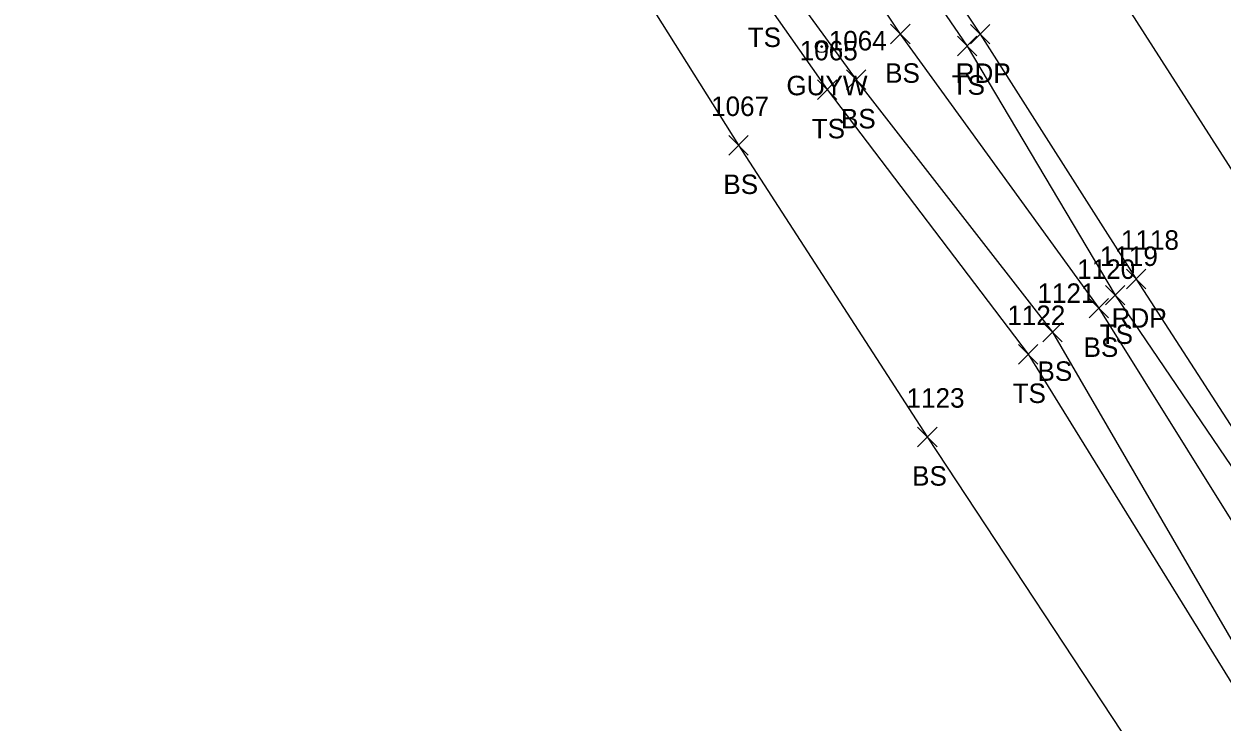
# Model space of a CAD drawing. Extents: x 1505656 to 1508446, y 700805 to 703031.
# Drawn here: x 1505868.2 to 1505991.2, y 702612 to 702683.6 of the extents above; entities that cross this region are included whole.
import ezdxf

# ---------------------------------------------------------------- set-up
doc = ezdxf.new("R2010")
doc.units = 0
for name, color, linetype in [('L_A', 7, 'Continuous'), ('L_I', 7, 'Continuous'), ('L_TIC', 7, 'Continuous'), ('LELB', 7, 'Continuous'), ('P_A', 7, 'Continuous'), ('P_I', 7, 'Continuous'), ('P_TIC', 7, 'Continuous'), ('PET', 7, 'Continuous'), ('PRC', 7, 'Continuous'), ('U_A', 7, 'Continuous'), ('UPGW', 7, 'Continuous')]:
    doc.layers.add(name, color=color, linetype=linetype)

msp = doc.modelspace()

# ---------------------------------------------------------------- linework, layer by layer
at = {"layer": 'L_TIC'}
for points in [[(1505957.14, 702681.54), (1505959.14, 702683.54)], [(1505959.14, 702681.54), (1505957.14, 702683.54)], [(1505964, 702680.31), (1505966, 702682.31)], [(1505966, 702680.31), (1505964, 702682.31)], [(1505949.64, 702675.84), (1505951.64, 702677.84)], [(1505951.64, 702675.84), (1505949.64, 702677.84)], [(1505949.64, 702675.84), (1505951.64, 702677.84)], [(1505951.64, 702675.84), (1505949.64, 702677.84)], [(1505952.61, 702676.86), (1505954.61, 702678.86)], [(1505954.61, 702676.86), (1505952.61, 702678.86)], [(1505952.61, 702676.86), (1505954.61, 702678.86)], [(1505954.61, 702676.86), (1505952.61, 702678.86)], [(1505940.54, 702670.13), (1505942.54, 702672.13)], [(1505942.54, 702670.13), (1505940.54, 702672.13)], [(1505940.54, 702670.13), (1505942.54, 702672.13)], [(1505942.54, 702670.13), (1505940.54, 702672.13)], [(1505979.19, 702654.75), (1505981.19, 702656.75)], [(1505981.19, 702654.75), (1505979.19, 702656.75)], [(1505977.5, 702653.42), (1505979.5, 702655.42)], [(1505979.5, 702653.42), (1505977.5, 702655.42)], [(1505972.76, 702650.96), (1505974.76, 702652.96)], [(1505974.76, 702650.96), (1505972.76, 702652.96)], [(1505970.25, 702648.69), (1505972.25, 702650.69)], [(1505972.25, 702648.69), (1505970.25, 702650.69)], [(1505959.91, 702640.21), (1505961.91, 702642.21)], [(1505961.91, 702640.21), (1505959.91, 702642.21)]]:
    msp.add_lwpolyline(points, dxfattribs=at)
at = {"layer": 'LELB'}
for points in [[(1505888.84, 702797.2), (1505917.29, 702754.14), (1505942.51, 702714.65), (1505957.65, 702692.08), (1505965, 702681.31), (1505980.19, 702655.75), (1506004.64, 702619.76), (1506029.81, 702578), (1506055.9, 702538.8), (1506082.14, 702498.28), (1506108.75, 702458.73), (1506128.21, 702428.17), (1506156.87, 702386.69)], [(1505885.45, 702794.65), (1505913.56, 702751.77), (1505939.35, 702712.14), (1505945.78, 702700.11), (1505950.48, 702694.03), (1505958.14, 702682.54), (1505978.5, 702654.42), (1506001.26, 702618.01), (1506026.52, 702575.59), (1506051.55, 702536), (1506079.18, 702496.19), (1506104.14, 702456.03), (1506124.24, 702425.39), (1506152.71, 702384.68), (1506174.71, 702343.13), (1506181.05, 702317.33)], [(1505873.84, 702786.77), (1505901.9, 702743.47), (1505926.12, 702704.13), (1505935.15, 702694.05), (1505945.74, 702688.64), (1505953.61, 702677.86)], [(1505871.48, 702784.66), (1505899.28, 702741.88), (1505924.76, 702703.3), (1505933.08, 702691.88), (1505944.07, 702686.21), (1505950.64, 702676.84)], [(1505868.21, 702782.63), (1505897.01, 702740.45), (1505921.81, 702701.53), (1505929.69, 702689.99), (1505941.54, 702671.13)], [(1505953.61, 702677.86), (1505973.76, 702651.96), (1505995.33, 702614.87), (1506019.03, 702570.12), (1506044.06, 702531.66), (1506069.81, 702489.17), (1506093.59, 702448.31)], [(1505950.64, 702676.84), (1505971.25, 702649.69), (1505993.92, 702613.03), (1506019.03, 702570.12)], [(1505941.54, 702671.13), (1505960.91, 702641.21), (1505983.85, 702606.41), (1506009.66, 702565.58), (1506036.17, 702525.55), (1506062.35, 702483.61), (1506087.3, 702443.66), (1506107.03, 702410.49), (1506132.1, 702372.93), (1506158.96, 702331.11), (1506171.73, 702310.51), (1506183.6, 702292.09), (1506190.68, 702281.13), (1506204.66, 702258.81), (1506230.37, 702218.88), (1506257.75, 702177.44), (1506282.28, 702138.54), (1506311.28, 702093.48), (1506337.33, 702051.88), (1506360.11, 702017.94), (1506385.57, 701975.18)]]:
    msp.add_lwpolyline(points, dxfattribs=at)
at = {"layer": 'P_TIC'}
for points in [[(1505965.33, 702681.53), (1505967.33, 702683.53)], [(1505967.33, 702681.53), (1505965.33, 702683.53)], [(1505981.34, 702656.41), (1505983.34, 702658.41)], [(1505983.34, 702656.41), (1505981.34, 702658.41)]]:
    msp.add_lwpolyline(points, dxfattribs=at)
at = {"layer": 'PET'}
msp.add_lwpolyline([(1505890.19, 702798.37), (1505918.92, 702754.94), (1505944.26, 702715.7), (1505966.33, 702682.53), (1505982.34, 702657.41), (1506006.07, 702620.71), (1506032.58, 702579.36), (1506058.09, 702540.51), (1506084.48, 702499.7), (1506110.28, 702460.88), (1506130.92, 702429.84), (1506158.6, 702387.92)], dxfattribs=at)
at = {"layer": 'PRC'}
msp.add_lwpolyline([(1505902.33, 702805.99), (1505931.23, 702762.43), (1505956.09, 702723.5), (1505978.1, 702690.52), (1505995.2, 702663.81), (1506018.19, 702628.52), (1506044.6, 702587.36), (1506069.84, 702548.43), (1506089.71, 702518.24), (1506122.55, 702467.5), (1506142.57, 702437.63), (1506170.3, 702395.03)], dxfattribs=at)
at = {"layer": 'UPGW'}
for radius in [0.625, 0.0833]:
    msp.add_circle((1505950.06, 702681.26), radius, dxfattribs=at)

# ---------------------------------------------------------------- texts
at = {"layer": 'L_A'}
for s, p in [('TS', (1505942.48, 702681.21)), ('BS', (1505956.58, 702677.54)), ('TS', (1505963.41, 702676.31)), ('BS', (1505952.05, 702672.86)), ('BS', (1505952.05, 702672.86)), ('TS', (1505949.05, 702671.84)), ('TS', (1505949.05, 702671.84)), ('BS', (1505939.98, 702666.13)), ('BS', (1505939.98, 702666.13)), ('TS', (1505978.6, 702650.75)), ('BS', (1505976.94, 702649.42)), ('BS', (1505972.21, 702646.96)), ('TS', (1505969.66, 702644.69)), ('BS', (1505959.35, 702636.21))]:
    msp.add_text(s, height=2, dxfattribs=at).set_placement(p)
at = {"layer": 'L_I'}
for s, p in [('1064', (1505950.79, 702680.86)), ('1064', (1505950.79, 702680.86)), ('1065', (1505947.82, 702679.84)), ('1065', (1505947.82, 702679.84)), ('1067', (1505938.72, 702674.13)), ('1067', (1505938.72, 702674.13)), ('1119', (1505978.62, 702658.75)), ('1120', (1505976.29, 702657.42)), ('1121', (1505972.21, 702654.96)), ('1122', (1505969.12, 702652.69)), ('1123', (1505958.78, 702644.21))]:
    msp.add_text(s, height=2, dxfattribs=at).set_placement(p)
at = {"layer": 'P_A'}
for p in [(1505963.82, 702677.53), (1505979.82, 702652.41)]:
    msp.add_text('RDP', height=2, dxfattribs=at).set_placement(p)
at = {"layer": 'P_I'}
msp.add_text('1118', height=2, dxfattribs=at).set_placement((1505980.78, 702660.41))
at = {"layer": 'U_A'}
msp.add_text('GUYW', height=2, dxfattribs=at).set_placement((1505946.45, 702676.26))

doc.saveas('drawing.dxf')
